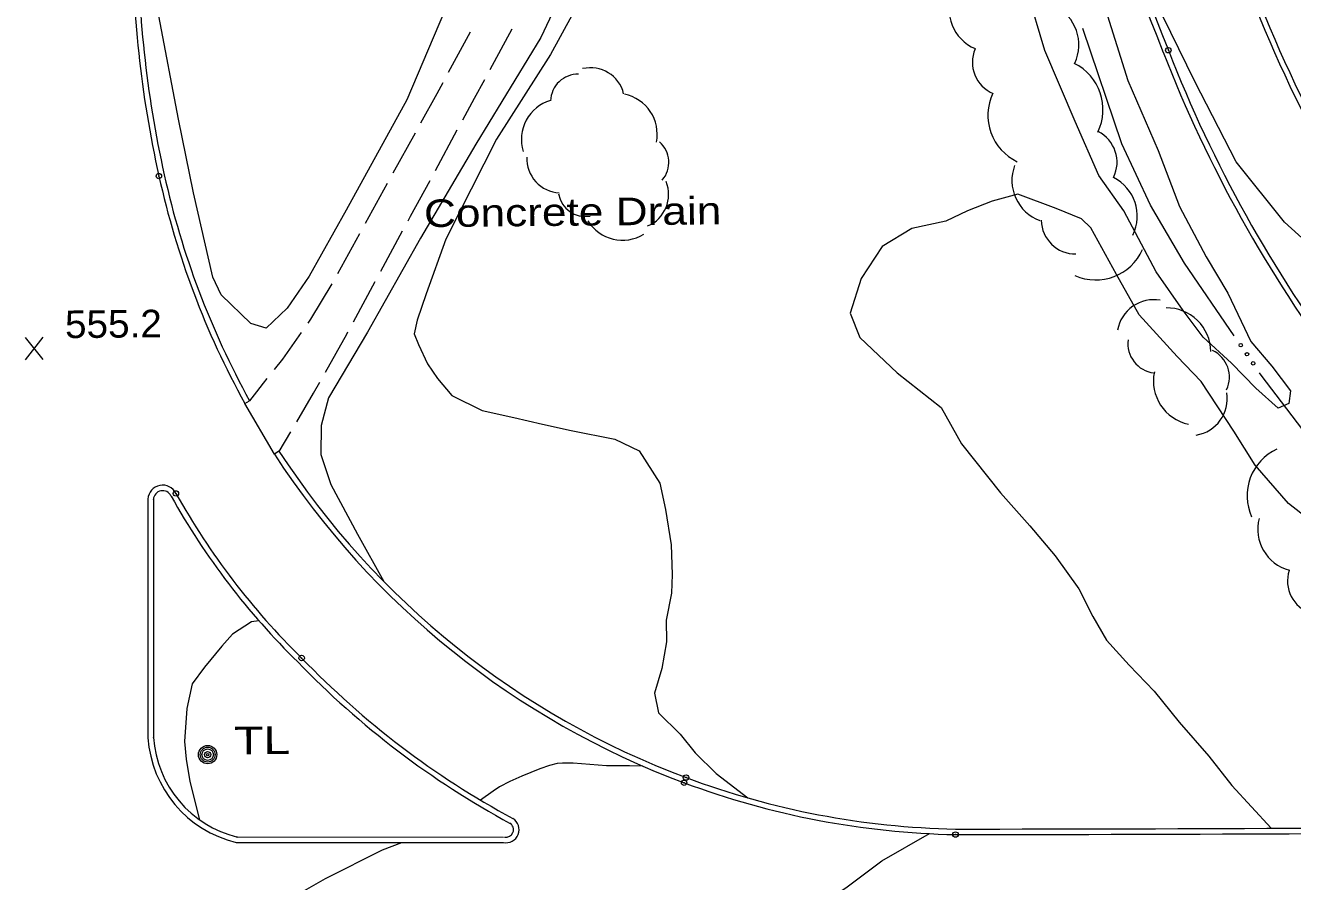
# Model space of a CAD drawing. Extents: x 2361284 to 2366480, y 6976556 to 6985346.
# Drawn here: x 2364375.2 to 2364595.9, y 6980559.6 to 6980708.7 of the extents above; entities that cross this region are included whole.
import ezdxf

# ---------------------------------------------------------------- set-up
doc = ezdxf.new("R2010")
doc.units = 0
doc.header["$LTSCALE"] = 1.9
doc.header["$PDMODE"] = 32
doc.header["$PDSIZE"] = 0.95
for name, color, linetype, lineweight in [('12', 7, 'Continuous', 13), ('13', 7, 'Continuous', 13), ('16', 7, 'Continuous', 13), ('21', 7, 'Continuous', 13), ('3', 7, 'Continuous', 13), ('4', 7, 'Continuous', 13), ('6', 7, 'Continuous', 13)]:
    doc.layers.add(name, color=color, linetype=linetype, lineweight=lineweight)

msp = doc.modelspace()

# ---------------------------------------------------------------- linework, layer by layer
at = {"layer": '12'}
for p, q in [((2364378.329, 6980650.523), (2364375.212, 6980654.374)), ((2364375.249, 6980650.494), (2364378.292, 6980654.403))]:
    msp.add_line(p, q, dxfattribs=at)
at = {"layer": '13'}
for points in [[(2364623.902, 6980653.037), (2364618.391, 6980656.333), (2364613.38, 6980660.666), (2364609.228, 6980662.936), (2364604.227, 6980666.09), (2364599.38, 6980670.004), (2364594.478, 6980674.438), (2364586.047, 6980684.947), (2364578.884, 6980698.911), (2364573.316, 6980710.298), (2364568.1, 6980726.659), (2364561.197, 6980746.835)], [(2364473.014, 6980723.585), (2364464.995, 6980706.598), (2364453.64, 6980688.029), (2364443.996, 6980671.667), (2364434.781, 6980655.308), (2364428.029, 6980643.854), (2364426.705, 6980639.05), (2364426.693, 6980633.98), (2364428.383, 6980628.755), (2364433.056, 6980620.14), (2364437.634, 6980611.873)], [(2364476.148, 6980720.985), (2364466.683, 6980703.644), (2364457.243, 6980688.904), (2364448.407, 6980671.469), (2364444.988, 6980661.975), (2364443.422, 6980657.39)], [(2364450.977, 6980717.775), (2364441.657, 6980695.726), (2364431.058, 6980676.534), (2364424.608, 6980665.011), (2364420.8, 6980659.465), (2364417.174, 6980655.98), (2364414.496, 6980656.775), (2364409.317, 6980661.778), (2364407.848, 6980664.842), (2364404.468, 6980679.561), (2364401.907, 6980692.358), (2364398.485, 6980710.356)], [(2364563.014, 6980712.4), (2364567.202, 6980699.1), (2364572.478, 6980686.938), (2364576.171, 6980677.184), (2364580.815, 6980668.388), (2364584.605, 6980662.082), (2364586.92, 6980657.194), (2364588.595, 6980653.65), (2364592.256, 6980649.375), (2364595.517, 6980645.086), (2364595.248, 6980642.863), (2364593.355, 6980642.065), (2364589.462, 6980645.539), (2364585.241, 6980649.899), (2364580.337, 6980654.411), (2364576.833, 6980659.078), (2364572.119, 6980665.805), (2364566.487, 6980676.432), (2364562.148, 6980682.55), (2364558.01, 6980691.952), (2364552.772, 6980704.323), (2364549.683, 6980714.684)], [(2364601.642, 6980620.412), (2364595.183, 6980625.452), (2364589.36, 6980632.136), (2364585.663, 6980638.051), (2364579.981, 6980646.709), (2364575.789, 6980651.059), (2364569.15, 6980658.285), (2364565.242, 6980665.329), (2364560.754, 6980673.477), (2364559.153, 6980675.008), (2364554.713, 6980676.8), (2364548.039, 6980679.336), (2364543.59, 6980678.114), (2364539.275, 6980676.413), (2364535.482, 6980674.637), (2364529.575, 6980673.321), (2364524.445, 6980670.202), (2364520.746, 6980664.655), (2364518.854, 6980658.607), (2364520.514, 6980654.373), (2364527.034, 6980648.215), (2364534.691, 6980642.157), (2364538.251, 6980635.82), (2364545.053, 6980627.335), (2364550.118, 6980621.554), (2364554.528, 6980616.324), (2364558.673, 6980610.633), (2364561.078, 6980605.786), (2364563.477, 6980601.679), (2364567.41, 6980597.305), (2364571.803, 6980592.817), (2364576.114, 6980587.408), (2364581.281, 6980581.487), (2364585.32, 6980576.344), (2364592.181, 6980568.92)], [(2364443.422, 6980657.39), (2364442.905, 6980655.005), (2364443.672, 6980653.132), (2364445.224, 6980649.778), (2364447.008, 6980647.234), (2364449.466, 6980644.278), (2364454.782, 6980641.647), (2364460.294, 6980640.449), (2364465.285, 6980639.247), (2364470.276, 6980638.154), (2364477.841, 6980636.646), (2364482.09, 6980634.626), (2364485.674, 6980629.02), (2364486.687, 6980624.421), (2364487.696, 6980618.239), (2364487.835, 6980613.09), (2364487.706, 6980609.869), (2364486.83, 6980605.17), (2364486.877, 6980601.37), (2364486.06, 6980596.761), (2364484.782, 6980592.42), (2364485.474, 6980589.036), (2364489.259, 6980585.332), (2364491.83, 6980582.047), (2364495.535, 6980578.452), (2364501.006, 6980574.212)], [(2364415.888, 6980605.046), (2364414.59, 6980604.873), (2364411.26, 6980602.721), (2364409.449, 6980600.614), (2364406.394, 6980596.974), (2364404.271, 6980594.055), (2364403.352, 6980589.786), (2364402.956, 6980584.042), (2364403.236, 6980580.934), (2364403.853, 6980577.09), (2364405.556, 6980570.385)], [(2364482.752, 6980579.75), (2364480.391, 6980579.808), (2364476.42, 6980579.78), (2364470.627, 6980580.255), (2364468.773, 6980580.256), (2364467.847, 6980580.169), (2364466.46, 6980579.865), (2364464.807, 6980579.296), (2364461.648, 6980577.999), (2364459.576, 6980577.08), (2364457.796, 6980576.113), (2364456.652, 6980575.4), (2364454.446, 6980573.84)], [(2364421.463, 6980526.694), (2364421.234, 6980527.602), (2364420.51, 6980530.115), (2364418.824, 6980532.96), (2364416.897, 6980535.742), (2364414.92, 6980538.603), (2364413.904, 6980542.363), (2364413.819, 6980547.122), (2364415.444, 6980551.828), (2364418.961, 6980555.313), (2364427.494, 6980560.184), (2364437.389, 6980565.148), (2364440.746, 6980566.45)], [(2364491.999, 6980527.495), (2364491.97, 6980529.545), (2364492.171, 6980531.457), (2364493.142, 6980534.547), (2364494.198, 6980538.117), (2364496.986, 6980542.583), (2364501.331, 6980546.334), (2364508.694, 6980552.295), (2364518.303, 6980558.717), (2364524.352, 6980563.255), (2364532.676, 6980567.984)]]:
    msp.add_lwpolyline(points, dxfattribs=at)
at = {"layer": '16'}
for centre, radius, start, end in [((2364543.516, 6980711.514), 7.455, 156.90658, 246.90658), ((2364551.218, 6980705.322), 7.455, 334.41236, 64.41236), ((2364546.087, 6980702.296), 5.958, 156.90658, 246.90658), ((2364473.637, 6980695.398), 5.929, 13.52461, 103.52461), ((2364553.932, 6980694.04), 8.942, 333.92264, 63.92264), ((2364471.418, 6980695.451), 4.738, 88.42966, 178.42966), ((2364478.131, 6980689.746), 7.111, 348.70156, 78.70156), ((2364551.766, 6980693.043), 8.942, 154.65796, 244.65796), ((2364468.708, 6980688.823), 7.111, 106.87091, 196.87091), ((2364559.366, 6980684.87), 5.958, 333.59268, 63.59268), ((2364482.535, 6980684.844), 4.738, 319.15258, 49.15258), ((2364468.476, 6980685.477), 5.929, 177.33843, 267.33843), ((2364554.468, 6980681.719), 7.455, 159.50979, 249.50979), ((2364481.303, 6980679.249), 5.929, 292.56163, 22.56163), ((2364561.383, 6980675.525), 7.455, 333.47737, 63.47737), ((2364472.748, 6980680.147), 4.738, 189.67262, 279.67262), ((2364479.212, 6980678.412), 7.111, 211.53691, 301.53691), ((2364558.072, 6980674.861), 5.958, 180.92848, 270.92848), ((2364561.622, 6980673.325), 8.942, 245.84823, 335.84823), ((2364571.72, 6980654.527), 6.414, 79.89723, 169.89723), ((2364573.954, 6980651.828), 7.693, 0.72883, 90.72883), ((2364572.338, 6980653.29), 5.126, 172.79502, 262.79502), ((2364579.761, 6980647.461), 5.126, 334.62122, 64.62122), ((2364579.348, 6980646.8), 7.693, 168.23693, 258.23693), ((2364578.111, 6980643.708), 6.414, 279.0889, 9.0889), ((2364596.83, 6980626.82), 8.873, 114.43849, 204.43849), ((2364597.204, 6980620.998), 7.398, 165.29398, 255.29398), ((2364600.918, 6980611.988), 5.912, 162.22254, 252.22254)]:
    msp.add_arc(centre, radius, start, end, dxfattribs=at)
at = {"layer": '21'}
for points in [[(2364585.725, 6980654.673), (2364577.085, 6980667.292), (2364571.168, 6980677.416), (2364566.137, 6980688.079), (2364559.335, 6980708.145)], [(2364609.029, 6980624.904), (2364599.343, 6980636.081), (2364590.421, 6980647.828), (2364590.157, 6980648.205)]]:
    msp.add_lwpolyline(points, dxfattribs=at)
for centre in [(2364586.86, 6980653.023), (2364587.946, 6980651.439), (2364589.031, 6980649.855)]:
    msp.add_circle(centre, 0.3, dxfattribs=at)
at = {"layer": '3'}
for p, q in [((2364573.367, 6980704.019), (2364573.374, 6980704.003)), ((2364399.408, 6980682.673), (2364399.408, 6980682.672)), ((2364413.429, 6980642.884), (2364414.264, 6980643.353)), ((2364418.573, 6980634.072), (2364413.429, 6980642.884)), ((2364419.377, 6980634.6), (2364418.573, 6980634.072)), ((2364400.598, 6980626.741), (2364400.574, 6980626.788)), ((2364422.639, 6980597.889), (2364422.658, 6980597.871)), ((2364460.118, 6980570.615), (2364460.118, 6980570.614)), ((2364459.604, 6980569.804), (2364459.66, 6980569.77)), ((2364537.207, 6980568.787), (2364537.188, 6980568.787))]:
    msp.add_line(p, q, dxfattribs=at)
for points in [[(2364396.555, 6980626.243), (2364396.555, 6980626.243), (2364396.57, 6980584.681), (2364396.57, 6980584.681)], [(2364397.513, 6980626.182), (2364397.515, 6980626.242), (2364397.53, 6980584.68), (2364397.528, 6980584.744)], [(2364411.915, 6980566.456), (2364411.915, 6980566.456), (2364458.457, 6980566.439)], [(2364412.14, 6980567.389), (2364411.916, 6980567.416), (2364458.458, 6980567.399)]]:
    msp.add_lwpolyline(points, dxfattribs=at)
for centre, radius, start, end in [((2364802.25, 6980797.737), 247.326, 157.06372, 202.27105), ((2364802.25, 6980797.737), 246.366, 157.06372, 202.27105), ((2364807.692, 6980798.479), 227.767, 191.15257, 226.71816), ((2364586.611, 6980724.382), 192.754, 179.65807, 192.5605), ((2364586.611, 6980724.382), 191.794, 179.65807, 192.5605), ((2364799.109, 6980795.181), 225.62, 201.67477, 236.25808), ((2364799.109, 6980795.181), 224.66, 201.67477, 236.25808), ((2364791.054, 6980788.723), 233.586, 201.26164, 232.53701), ((2364791.054, 6980788.723), 232.626, 201.26164, 232.53701), ((2364543.106, 6980714.505), 148.142, 192.49105, 208.91182), ((2364543.106, 6980714.505), 147.182, 192.49105, 208.91182), ((2364541.013, 6980713.651), 145.069, 213.02108, 249.52407), ((2364541.013, 6980713.651), 146.029, 213.02108, 249.52407), ((2364399.123, 6980626.079), 2.574, 26.03754, 176.35944), ((2364399.123, 6980626.079), 1.614, 26.03755, 176.35946), ((2364512.268, 6980689.203), 127.952, 209.22051, 225.54529), ((2364512.268, 6980689.203), 126.992, 209.22052, 225.5453), ((2364532.148, 6980703.637), 152.232, 223.99889, 241.56476), ((2364532.148, 6980703.637), 151.273, 223.99889, 241.56476), ((2364416.639, 6980586.005), 20.112, 183.77609, 256.41488), ((2364416.639, 6980586.005), 19.152, 183.77609, 256.41488), ((2364539.931, 6980710.49), 141.729, 249.48705, 268.8986), ((2364539.931, 6980710.49), 142.689, 249.48705, 268.8986), ((2364458.893, 6980568.684), 2.287, 259.01834, 57.61156), ((2364458.893, 6980568.684), 1.327, 259.01833, 57.61155), ((2364527.632, 6995380.623), 14811.84, 270.03696, 270.51641), ((2364527.632, 6995380.623), 14812.8, 270.03696, 270.51641)]:
    msp.add_arc(centre, radius, start, end, dxfattribs=at)
for p in [(2364574.262, 6980704.367), (2364398.471, 6980682.464), (2364401.436, 6980627.209), (2364423.33, 6980598.556), (2364489.93, 6980576.848), (2364490.266, 6980577.747), (2364537.188, 6980567.827)]:
    msp.add_point(p, dxfattribs=at)
at = {"layer": '4'}
for radius in [1.6, 1.3, 1, 0.539, 0.192]:
    msp.add_circle((2364406.959, 6980581.74), radius, dxfattribs=at)
at = {"layer": '6'}
for p, q in [((2364452.685, 6980707.501), (2364448.852, 6980700.474)), ((2364456.157, 6980701.044), (2364459.981, 6980708.07)), ((2364443.072, 6980689.949), (2364439.209, 6980682.941)), ((2364446.633, 6980683.461), (2364450.436, 6980690.499)), ((2364438.245, 6980681.192), (2364434.392, 6980674.186)), ((2364433.428, 6980672.436), (2364429.574, 6980665.429)), ((2364437.101, 6980665.881), (2364440.914, 6980672.908)), ((2364432.333, 6980657.084), (2364436.148, 6980664.121)), ((2364419.427, 6980634.511), (2364421.455, 6980637.96))]:
    msp.add_line(p, q, dxfattribs=at)
for points in [[(2364447.888, 6980698.715), (2364446.846, 6980696.805), (2364444.036, 6980691.698)], [(2364451.39, 6980692.258), (2364453.434, 6980696.028), (2364455.204, 6980699.285)], [(2364441.868, 6980674.667), (2364442.31, 6980675.481), (2364445.681, 6980681.702)], [(2364428.57, 6980663.699), (2364424.889, 6980657.544), (2364424.415, 6980656.869)], [(2364423.26, 6980655.238), (2364419.984, 6980650.598), (2364418.533, 6980648.784)], [(2364427.466, 6980648.349), (2364431.174, 6980654.943), (2364431.38, 6980655.325)], [(2364417.277, 6980647.222), (2364416.625, 6980646.405), (2364415.44, 6980644.884), (2364414.264, 6980643.353)], [(2364422.468, 6980639.69), (2364425.391, 6980644.679), (2364426.483, 6980646.609)]]:
    msp.add_lwpolyline(points, dxfattribs=at)

# ---------------------------------------------------------------- texts
at = {"layer": '12', "width": 1.05}
msp.add_text('555.2', height=4.799, rotation=0.545, dxfattribs=at).set_placement((2364382.138, 6980654.247))
at = {"layer": '4', "width": 1.3}
msp.add_text('  TL', height=4.799, rotation=0.545, dxfattribs=at).set_placement((2364406.959, 6980581.74))
at = {"layer": '6', "width": 1.2}
msp.add_text('Concrete Drain', height=4.799, rotation=0.545, dxfattribs=at).set_placement((2364444.648, 6980673.573))

doc.saveas('drawing.dxf')
